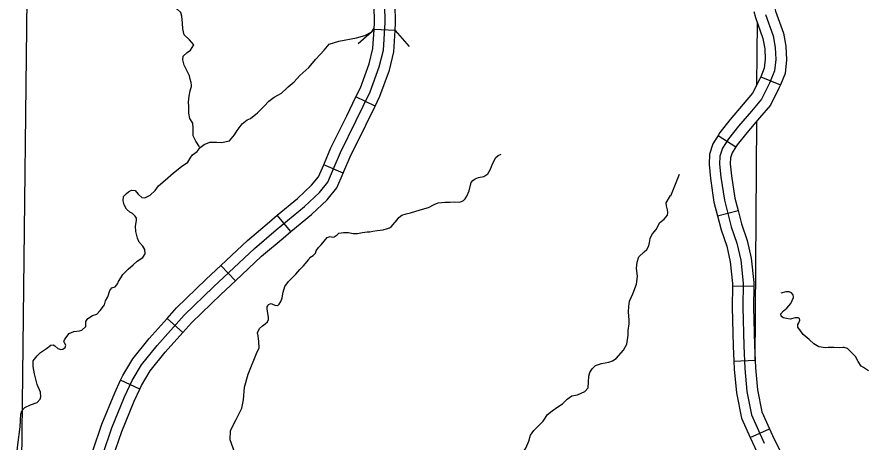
# Model space of a CAD drawing. Extents: x 8749 to 11879, y 13275 to 15339.
# Drawn here: x 10001.2 to 10121.1, y 14311 to 14371 of the extents above; entities that cross this region are included whole.
import ezdxf

# ---------------------------------------------------------------- set-up
doc = ezdxf.new("R2010")
doc.units = 0
for name, color, linetype in [('Level 32', 7, 'Continuous'), ('Level 35', 7, 'Continuous'), ('Level 38', 7, 'Continuous'), ('Level 5', 7, 'Continuous')]:
    doc.layers.add(name, color=color, linetype=linetype)

msp = doc.modelspace()

# ---------------------------------------------------------------- linework, layer by layer
at = {"layer": 'Level 32'}
for p, q in [((10054.72, 14369.12), (10051.72, 14369.29)), ((10106.39, 14362.58), (10109.17, 14361.45)), ((10051.87, 14358.44), (10049.17, 14359.76)), ((10100.36, 14354.31), (10102.89, 14352.7)), ((10047.37, 14348.97), (10044.62, 14350.16)), ((10100.28, 14342.92), (10103.18, 14343.67)), ((10039.96, 14340.71), (10038.04, 14343.02)), ((10032.14, 14333.76), (10030.08, 14335.94)), ((10102.41, 14333.03), (10105.41, 14332.99)), ((10024.7, 14326.44), (10022.48, 14328.45)), ((10102.59, 14322.39), (10105.59, 14322.52)), ((10018.59, 14318.42), (10015.88, 14319.7)), ((10104.9, 14311.61), (10107.64, 14312.84))]:
    msp.add_line(p, q, dxfattribs=at)
for points in [[(10051.72, 14369.29), (10051.78, 14370.28), (10051.73, 14372.67), (10051.54, 14374.34), (10050.81, 14376.26), (10050.54, 14377.99), (10050.64, 14379.69)], [(10054.72, 14369.12), (10054.78, 14370.22), (10054.73, 14372.87), (10054.47, 14375.05), (10053.73, 14377.03), (10053.55, 14378.14), (10053.63, 14379.5)], [(10013.37, 14309.21), (10014.64, 14312.99), (10016.43, 14317.34), (10017.53, 14319.68), (10018.85, 14321.88), (10021.05, 14324.63), (10024.9, 14328.89), (10029.02, 14332.89), (10034.83, 14338.34), (10037.9, 14340.95), (10041.88, 14344.25), (10043.99, 14346.22), (10045.18, 14347.69), (10046.09, 14349.8), (10046.96, 14351.9), (10049.2, 14356.41), (10051.17, 14360.44), (10052.46, 14363.97), (10053.05, 14366.35), (10053.28, 14370.25), (10053.23, 14372.77)], [(10108.29, 14372.61), (10108.5, 14371.85), (10109.59, 14368.77), (10109.94, 14366.91), (10110.04, 14365), (10109.83, 14363.07), (10109.17, 14361.45)], [(10107.07, 14371.4), (10108.14, 14368.37), (10108.45, 14366.73), (10108.54, 14365.04), (10108.36, 14363.44), (10107.65, 14361.7), (10106.49, 14359.43), (10105.07, 14357.74), (10103.25, 14355.6), (10101.83, 14353.83), (10100.98, 14352.49), (10100.63, 14351.38), (10100.58, 14350.22), (10100.76, 14348.4), (10101.25, 14345.15), (10102.23, 14341.38), (10103.03, 14339.05), (10103.56, 14336.69), (10103.92, 14333.44), (10103.87, 14330.02), (10104, 14324.55), (10104.14, 14321.37), (10104.45, 14318.12), (10105.11, 14314.79), (10106.89, 14310.83)], [(10105.4, 14371.81), (10105.64, 14370.95), (10106.68, 14367.98), (10106.95, 14366.55), (10107.03, 14365.08), (10106.89, 14363.81), (10106.39, 14362.58)], [(10049.17, 14359.76), (10049.79, 14361.03), (10051.02, 14364.41), (10051.56, 14366.58), (10051.72, 14369.29)], [(10051.87, 14358.44), (10052.56, 14359.85), (10053.89, 14363.53), (10054.54, 14366.12), (10054.72, 14369.12)], [(10106.39, 14362.58), (10106.28, 14362.32), (10105.23, 14360.26), (10103.93, 14358.71), (10102.09, 14356.56), (10100.6, 14354.7), (10100.36, 14354.31)], [(10109.17, 14361.45), (10109.01, 14361.07), (10107.75, 14358.59), (10106.21, 14356.77), (10104.41, 14354.65), (10103.05, 14352.95), (10102.89, 14352.7)], [(10044.62, 14350.16), (10044.71, 14350.38), (10045.6, 14352.53), (10047.86, 14357.07), (10049.17, 14359.76)], [(10047.37, 14348.97), (10047.47, 14349.21), (10048.33, 14351.28), (10050.55, 14355.75), (10051.87, 14358.44)], [(10100.36, 14354.31), (10099.61, 14353.13), (10099.14, 14351.64), (10099.08, 14350.18), (10099.27, 14348.22), (10099.78, 14344.85), (10100.28, 14342.92)], [(10102.89, 14352.7), (10102.35, 14351.85), (10102.12, 14351.12), (10102.09, 14350.27), (10102.25, 14348.59), (10102.72, 14345.45), (10103.18, 14343.67)], [(10038.04, 14343.02), (10040.89, 14345.38), (10042.89, 14347.25), (10043.88, 14348.47), (10044.62, 14350.16)], [(10039.96, 14340.71), (10042.87, 14343.13), (10045.09, 14345.2), (10046.47, 14346.9), (10047.37, 14348.97)], [(10103.18, 14343.67), (10103.67, 14341.81), (10104.47, 14339.46), (10105.04, 14336.94), (10105.42, 14333.51), (10105.41, 14332.99)], [(10030.08, 14335.94), (10033.83, 14339.46), (10036.93, 14342.1), (10038.04, 14343.02)], [(10100.28, 14342.92), (10100.79, 14340.94), (10101.58, 14338.64), (10102.08, 14336.44), (10102.41, 14333.37), (10102.41, 14333.03)], [(10032.14, 14333.76), (10035.83, 14337.22), (10038.86, 14339.8), (10039.96, 14340.71)], [(10022.48, 14328.45), (10023.82, 14329.93), (10027.98, 14333.97), (10030.08, 14335.94)], [(10024.7, 14326.44), (10025.98, 14327.85), (10030.05, 14331.8), (10032.14, 14333.76)], [(10102.41, 14333.03), (10102.37, 14330.01), (10102.51, 14324.5), (10102.59, 14322.39)], [(10105.41, 14332.99), (10105.37, 14330.03), (10105.5, 14324.6), (10105.59, 14322.52)], [(10015.88, 14319.7), (10016.2, 14320.39), (10017.62, 14322.74), (10019.91, 14325.6), (10022.48, 14328.45)], [(10018.59, 14318.42), (10018.85, 14318.97), (10020.09, 14321.02), (10022.2, 14323.65), (10024.7, 14326.44)], [(10102.59, 14322.39), (10102.64, 14321.27), (10102.96, 14317.9), (10103.68, 14314.33), (10104.9, 14311.61)], [(10105.59, 14322.52), (10105.63, 14321.47), (10105.93, 14318.34), (10106.55, 14315.25), (10107.64, 14312.84)], [(10011.96, 14309.72), (10013.24, 14313.51), (10015.06, 14317.94), (10015.88, 14319.7)], [(10014.8, 14308.76), (10016.05, 14312.46), (10017.8, 14316.74), (10018.59, 14318.42)], [(10107.64, 14312.84), (10108.25, 14311.48), (10110.66, 14306.7), (10112.08, 14303.21)], [(10104.9, 14311.61), (10105.54, 14310.19), (10107.92, 14305.45), (10109.3, 14302.07)]]:
    msp.add_lwpolyline(points, dxfattribs=at)
at = {"layer": 'Level 35'}
for points in [[(10025.62, 14362.74), (10024.89, 14364.25), (10024.71, 14364.96), (10024.76, 14365.51), (10025.32, 14366.04), (10025.79, 14366.36), (10026.27, 14367.12), (10025.62, 14367.82), (10024.87, 14368.5), (10024.69, 14369.35), (10024.66, 14370.16), (10024.54, 14371.16), (10024.39, 14371.66), (10023.89, 14372.16), (10023.46, 14372.77), (10023.41, 14373.55), (10023.51, 14374.12), (10024.01, 14375), (10024.21, 14375.66)], [(10039.57, 14361.16), (10040.42, 14361.88), (10041.25, 14362.76), (10042.5, 14363.89), (10043.48, 14365.07), (10044.69, 14366.35), (10045.39, 14367.2), (10046.74, 14367.6), (10049.23, 14368.08), (10050.43, 14368.41), (10051.41, 14368.93), (10051.73, 14369.45)], [(10027.07, 14352.69), (10026.55, 14353.47), (10026.17, 14354.23), (10026.14, 14354.98), (10026.17, 14355.33), (10026.09, 14356.03), (10025.69, 14356.71), (10025.52, 14357.44), (10025.52, 14358.39), (10025.49, 14359), (10025.57, 14359.83), (10025.72, 14360.6), (10025.82, 14360.93), (10025.92, 14361.21), (10025.94, 14361.38), (10025.87, 14361.79), (10025.74, 14362.26), (10025.62, 14362.74)], [(10030.17, 14353.28), (10031.31, 14353.52), (10031.99, 14354.4), (10032.37, 14355), (10033.07, 14355.93), (10033.8, 14356.51), (10034.27, 14356.69), (10035.25, 14357.49), (10036.18, 14358.42), (10036.86, 14359.12), (10037.59, 14359.7), (10038.64, 14360.28), (10039.39, 14360.98), (10039.57, 14361.16)], [(10017.19, 14343.47), (10016.72, 14343.87), (10016.42, 14344.49), (10016.27, 14345.05), (10016.29, 14345.65), (10016.74, 14346.1), (10017.02, 14346.35), (10017.45, 14346.58), (10017.97, 14346.5), (10018.37, 14346), (10018.9, 14345.55), (10019.33, 14345.5), (10020.08, 14345.88), (10020.76, 14346.5), (10021.26, 14347.18), (10022.21, 14347.96), (10023.39, 14348.99), (10024.52, 14349.92), (10025.4, 14350.5), (10025.8, 14351.25), (10026.08, 14351.55), (10026.7, 14352.05), (10027.16, 14352.58), (10027.73, 14353.01), (10028.49, 14353.36), (10029.44, 14353.36), (10030.17, 14353.28)], [(10066.48, 14348.34), (10067.23, 14348.51), (10067.82, 14348.86), (10068.19, 14349.54), (10068.49, 14350.27), (10068.71, 14350.72), (10068.89, 14351.12), (10069.28, 14351.45), (10069.68, 14351.65)], [(10059.4, 14344.1), (10060.23, 14344.56), (10060.77, 14344.79), (10061.27, 14344.8), (10061.75, 14344.85), (10062.26, 14344.85), (10062.49, 14344.88), (10063.04, 14344.9), (10063.74, 14344.89), (10064.09, 14344.97), (10064.37, 14345.1), (10064.61, 14345.32), (10064.83, 14345.71), (10065.16, 14346.45), (10065.47, 14347.63), (10065.69, 14347.92), (10066, 14348.16), (10066.48, 14348.34)], [(10093.7, 14345.78), (10094.93, 14348.81)], [(10090.74, 14339.8), (10091.09, 14340.39), (10091.59, 14341.02), (10092.14, 14341.98), (10092.74, 14342.48), (10093.22, 14343.03), (10093.27, 14343.43), (10093.19, 14343.78), (10093.07, 14344.34), (10093.04, 14344.79), (10093.65, 14345.79)], [(10015.56, 14333.55), (10016.19, 14334.63), (10016.97, 14335.41), (10017.67, 14336.02), (10018.25, 14336.52), (10019.03, 14337.07), (10019.35, 14337.57), (10019.33, 14338.2), (10019.05, 14338.63), (10018.52, 14339.23), (10018.27, 14339.78), (10018.07, 14340.74), (10018, 14341.49), (10018.15, 14342.29), (10018.12, 14342.62), (10017.95, 14342.9), (10017.57, 14343.27), (10017.19, 14343.47)], [(10054.38, 14341.66), (10054.99, 14342.37), (10055.25, 14342.69), (10055.66, 14343.02), (10056.28, 14343.21), (10056.87, 14343.37), (10058.25, 14343.8), (10059.4, 14344.1)], [(10044.26, 14338.83), (10045.09, 14339.87), (10045.52, 14340.02), (10045.85, 14339.94), (10046.1, 14339.95), (10046.51, 14340.24), (10046.76, 14340.48), (10047.4, 14340.59), (10048.11, 14340.59), (10048.78, 14340.44), (10049.4, 14340.44), (10050.09, 14340.58), (10050.74, 14340.66), (10051.15, 14340.68), (10051.53, 14340.79), (10052.17, 14340.84), (10053.01, 14340.97), (10053.65, 14341.13), (10053.89, 14341.22), (10054.18, 14341.43), (10054.38, 14341.66)], [(10087.65, 14326.73), (10087.8, 14327.67), (10087.78, 14328.2), (10087.72, 14329.36), (10087.75, 14330.11), (10087.83, 14330.86), (10088.33, 14331.92), (10088.83, 14333.3), (10088.98, 14334.38), (10088.83, 14335.56), (10088.9, 14336.39), (10089.18, 14337.14), (10089.93, 14337.87), (10090.31, 14338.17), (10090.56, 14338.7), (10090.71, 14339.4), (10090.74, 14339.8)], [(10035.52, 14327), (10035.95, 14327.4), (10036.34, 14327.69), (10036.68, 14327.96), (10036.78, 14328.29), (10036.79, 14328.63), (10036.65, 14329.42), (10036.63, 14329.84), (10036.63, 14330.06), (10036.69, 14330.22), (10036.81, 14330.41), (10037.02, 14330.52), (10037.19, 14330.54), (10037.36, 14330.47), (10037.68, 14330.31), (10038.12, 14330.27), (10038.31, 14330.44), (10038.56, 14330.82), (10038.74, 14331.33), (10038.9, 14332.13), (10039.11, 14332.93), (10039.63, 14333.64), (10040.66, 14334.7), (10041.21, 14335.37), (10041.77, 14335.89), (10042.49, 14336.78), (10042.65, 14337.04), (10043.1, 14337.35), (10043.44, 14337.67), (10043.54, 14338), (10043.88, 14338.44), (10044.26, 14338.83)], [(10008.02, 14325.52), (10008.61, 14326.29), (10009.29, 14326.57), (10010.07, 14326.69), (10010.4, 14326.79), (10011, 14327.29), (10010.97, 14327.65), (10010.97, 14328), (10011.25, 14328.45), (10011.9, 14328.85), (10012.53, 14329.03), (10013, 14329.55), (10013.61, 14330.38), (10013.76, 14330.94), (10014.08, 14331.51), (10014.36, 14332.39), (10014.64, 14332.77), (10015.11, 14332.92), (10015.49, 14333.37), (10015.56, 14333.55)], [(10110.66, 14330.53), (10111.04, 14331.4), (10110.99, 14331.75), (10110.76, 14332.06), (10110.41, 14332.19), (10109.93, 14332.19), (10109.24, 14332.01)], [(10111.9, 14328.17), (10111.85, 14328.45), (10111.68, 14328.53), (10111.24, 14328.53), (10110.56, 14328.35), (10110.05, 14328.43), (10109.57, 14328.53), (10109.29, 14328.76), (10109.24, 14329.09), (10109.6, 14329.49), (10110.1, 14329.9), (10110.36, 14330.23), (10110.66, 14330.53)], [(10111.65, 14327.22), (10111.65, 14327.59), (10111.78, 14327.82), (10111.9, 14328.17)], [(10033.04, 14315.77), (10033.26, 14316.93), (10033.41, 14318.72), (10033.94, 14320.58), (10035.12, 14323.46), (10035.47, 14324.27), (10035.42, 14325.17), (10035.32, 14325.97), (10035.27, 14326.4), (10035.52, 14327)], [(10078.37, 14316.35), (10079.02, 14317.01), (10079.7, 14317.52), (10080.5, 14317.64), (10081.51, 14318.12), (10081.98, 14318.62), (10082.03, 14319.42), (10082.08, 14320.3), (10082.21, 14320.81), (10082.54, 14321.33), (10083.04, 14321.79), (10083.87, 14322.06), (10084.94, 14322.24), (10085.45, 14322.44), (10085.97, 14322.79), (10087, 14323.97), (10087.45, 14324.82), (10087.65, 14326.05), (10087.65, 14326.73)], [(10121.62, 14321.02), (10120.91, 14321.51), (10120.6, 14321.68), (10120.17, 14322.37), (10119.79, 14323.06), (10119.08, 14323.77), (10118.67, 14324.17), (10118.19, 14324.35), (10117.99, 14324.35), (10117.51, 14324.27), (10116.75, 14324.35), (10116.47, 14324.35), (10115.91, 14324.33), (10115.53, 14324.3), (10114.61, 14324.43), (10113.9, 14324.83), (10113.24, 14325.44), (10112.41, 14326.18), (10111.65, 14327.22)], [(10004.58, 14318), (10004.1, 14319.09), (10003.73, 14320.62), (10003.53, 14321.62), (10003.53, 14322.45), (10004.08, 14323.13), (10004.58, 14323.61), (10005.43, 14324.18), (10006.03, 14324.66), (10006.36, 14324.69), (10006.61, 14324.56), (10007.04, 14324.21), (10007.46, 14324.06), (10007.74, 14324.08), (10008.07, 14324.34), (10008.14, 14324.64), (10007.97, 14325.01), (10007.89, 14325.19), (10008.02, 14325.52)], [(10001.24, 14309.31), (10001.37, 14310.56), (10001.69, 14313.12), (10001.79, 14314.93), (10001.94, 14315.38), (10002.37, 14315.84), (10003.15, 14316.21), (10004.1, 14316.57), (10004.5, 14317.02), (10004.6, 14317.34), (10004.58, 14318)], [(10041.56, 14303.61), (10037.8, 14304.67), (10035.19, 14305.75), (10033.64, 14306.85), (10032.31, 14308.54), (10031.83, 14310.09), (10031.38, 14311.27), (10031.43, 14312.58), (10032.23, 14314.14), (10033.04, 14315.77)], [(10072.43, 14309.08), (10073.18, 14310.09), (10073.63, 14311.1), (10073.85, 14311.95), (10074.33, 14312.6), (10074.88, 14313.18), (10075.64, 14313.91), (10076.24, 14314.86), (10076.89, 14315.39), (10077.69, 14315.94), (10078.37, 14316.35)]]:
    msp.add_lwpolyline(points, dxfattribs=at)
at = {"layer": 'Level 38'}
for points in [[(10049.48, 14367.3), (10051.72, 14369.29)], [(10054.72, 14369.12), (10056.71, 14366.87)]]:
    msp.add_lwpolyline(points, dxfattribs=at)
at = {"layer": 'Level 5'}
for points in [[(10002.95, 14402.25), (10001.81, 14300.09)], [(10105.88, 14370.28), (10105.81, 14361.4)], [(10105.78, 14356.26), (10105.55, 14322.38)]]:
    msp.add_lwpolyline(points, dxfattribs=at)

doc.saveas('drawing.dxf')
